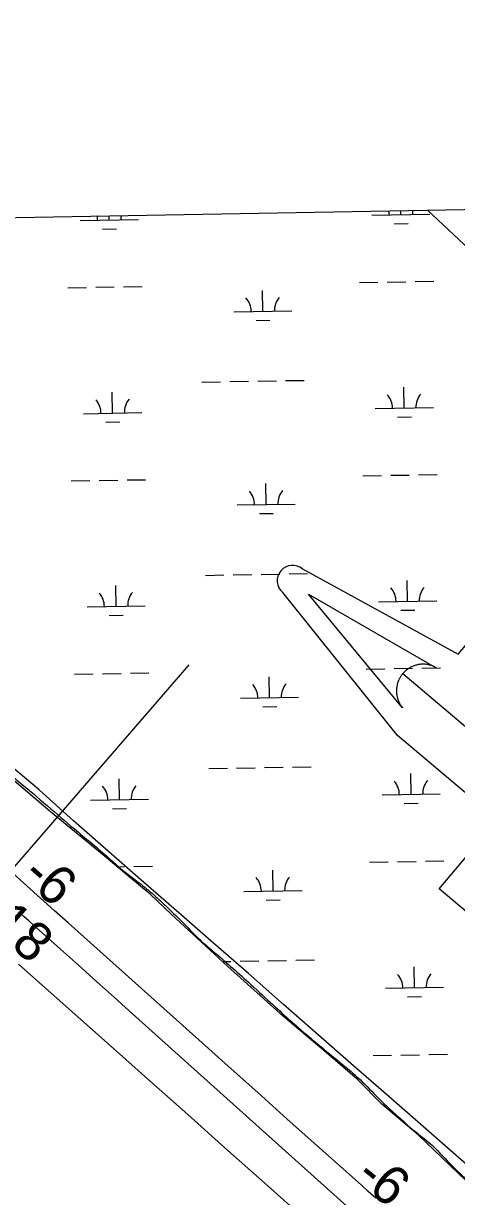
# Model space of a CAD drawing. Extents: x 3903937 to 3942190, y 260677 to 286651.
# Drawn here: x 3920822 to 3921567, y 282738 to 284757 of the extents above; entities that cross this region are included whole.
import ezdxf

# ---------------------------------------------------------------- set-up
doc = ezdxf.new("R2010")
doc.units = 0
for name, color, linetype in [('V-GRID-FRAM', 7, 'Continuous'), ('V-RIVR-EDGE', 7, 'Continuous'), ('V-RIVR-RANG', 7, 'Continuous'), ('V-RRAP-FSHR', 7, 'Continuous'), ('V-TOPO-DPTH', 7, 'Continuous'), ('V-TOPO-MINR', 7, 'Continuous'), ('V-TOPO-WATR-IDEN', 7, 'Continuous'), ('V-UTIL-LINE', 7, 'Continuous'), ('V-WETL-SWMP', 7, 'Continuous')]:
    doc.layers.add(name, color=color, linetype=linetype)

msp = doc.modelspace()

# ---------------------------------------------------------------- linework, layer by layer
at = {"layer": 'V-GRID-FRAM'}
msp.add_lwpolyline([(3907892.2, 284196.1), (3939773.2, 284757.2), (3940101.1, 266577.6), (3908204.3, 266016.2), (3907892.2, 284196.1)], dxfattribs=at)
at = {"layer": 'V-RIVR-EDGE'}
msp.add_spline([(3919714.5, 284404.2), (3919715.5, 284403.3), (3919736, 284384.4), (3919757.9, 284368), (3919770.4, 284359.3), (3919782.2, 284350.2), (3919822.1, 284313.2), (3919849.2, 284289.5), (3919884.3, 284258.8), (3919912.5, 284232.2), (3919935.4, 284211.6), (3919949.6, 284197.3), (3920009, 284148.4), (3920028.1, 284128.6), (3920064.9, 284096.1), (3920093.8, 284072.4), (3920122.3, 284048.6), (3920186.5, 284001.1), (3920222.7, 283970.4), (3920257.7, 283941.1), (3920293.9, 283910.3), (3920323.4, 283886.6), (3920332.8, 283877.9), (3920356, 283854.5), (3920380.7, 283832.5), (3920414.7, 283802.8), (3920444.6, 283775.6), (3920468.9, 283754), (3920517.2, 283706.8), (3920533.9, 283692.5), (3920558.5, 283671.9), (3920586.3, 283648.5), (3920610.6, 283624.8), (3920632.9, 283604.6), (3920645.4, 283594.4), (3920678.4, 283567.2), (3920715.2, 283537.5), (3920739.2, 283517.6), (3920763.1, 283498.1), (3920778.1, 283483.1), (3920795.1, 283467.7), (3920813.8, 283452.3), (3920863.2, 283410.4), (3920909.7, 283370.7), (3920965.7, 283323.5), (3920989.3, 283302.6), (3921021.2, 283277.8), (3921046.6, 283257.2), (3921069.2, 283235.9), (3921098.7, 283207.3), (3921125.4, 283180.1), (3921147.7, 283160.9), (3921209.1, 283106.7), (3921247.3, 283071.8), (3921278.9, 283042.9), (3921304.7, 283020.5), (3921367.5, 282968.2), (3921392.2, 282947.6), (3921417.9, 282922.8), (3921446.7, 282893.8), (3921471.4, 282871.5), (3921487, 282857.5), (3921525.2, 282826.1), (3921561, 282789.4), (3921593.6, 282759.8), (3921622.1, 282735), (3921650.6, 282708.8), (3921660, 282698.7), (3921690.9, 282671.8), (3921719, 282646.7), (3921749.2, 282621.9), (3921775.6, 282600.2), (3921801, 282580.7), (3921817.3, 282566.4), (3921858.7, 282531.5), (3921869.1, 282522.7), (3921893.7, 282500), (3921919.5, 282478.8), (3921950, 282454.3), (3921967.7, 282437.9), (3921992.4, 282415.6), (3922021.6, 282392.5), (3922041.7, 282374.7), (3922065.7, 282352.4), (3922084.1, 282332.8), (3922109.8, 282309.8), (3922130.3, 282288.9), (3922154.2, 282266.9), (3922177.5, 282245.9), (3922199.4, 282224.6), (3922230.3, 282197.1), (3922257.1, 282173.3), (3922291.8, 282142.3), (3922315.7, 282119.9), (3922358.5, 282086.1), (3922387.3, 282058.8), (3922415.4, 282035.4), (3922442.2, 282007.5), (3922468.9, 281981.7), (3922492.9, 281956.2), (3922513.4, 281937.4), (3922530.4, 281921.3), (3922539.1, 281915.4), (3922554.7, 281902.8), (3922565.5, 281893.7), (3922579, 281878.7), (3922600.2, 281862), (3922620.3, 281841.7), (3922637.7, 281822.2), (3922662, 281801.9), (3922678, 281785.9), (3922700.6, 281764.3), (3922730.8, 281737.4), (3922754.8, 281716.1), (3922774.9, 281697.9), (3922798.9, 281676.3)], degree=3, dxfattribs=at)
at = {"layer": 'V-RRAP-FSHR'}
for points in [[(3921510.3, 282857.6), (3921450.7, 282910.2), (3921389.9, 282962.9), (3921329.7, 283015.6), (3921269.6, 283068.4), (3921209.4, 283121.9), (3921149.2, 283173.8), (3921089.7, 283226.5), (3921028.9, 283279.3), (3920968.7, 283331.9), (3920908.4, 283384.5), (3920848.9, 283437.8), (3920787.8, 283489.7)], [(3921691.2, 282699.8), (3921630.9, 282752.4), (3921570.6, 282805), (3921510.3, 282857.6)]]:
    msp.add_lwpolyline(points, dxfattribs=at)
at = {"layer": 'V-TOPO-DPTH'}
for points in [[(3921428.3, 282735.2), (3921415.6, 282746.5), (3921403, 282757.9), (3921326.8, 282825.9), (3921276, 282871.3), (3921225.2, 282916.7), (3921174.5, 282962.1), (3921123.8, 283007.5), (3920898.9, 283209), (3920875.2, 283230.2), (3920851.6, 283251.3), (3920827.9, 283272.5), (3920804.2, 283293.7)], [(3920813.6, 283138.1), (3920977, 282992.6), (3921041, 282935.7), (3921104.9, 282878.8), (3921168.9, 282821.9), (3921232.8, 282764.9), (3921317.3, 282689.8)], [(3920813.6, 283138.1), (3920977, 282992.6), (3921041, 282935.7), (3921104.9, 282878.8), (3921168.9, 282821.9), (3921232.8, 282764.9), (3921317.3, 282689.8)]]:
    msp.add_lwpolyline(points, dxfattribs=at)
at = {"layer": 'V-TOPO-MINR'}
for points in [[(3921428.3, 282735.2), (3921415.6, 282746.5), (3921403, 282757.9), (3921326.8, 282825.9), (3921276, 282871.3), (3921225.2, 282916.7), (3921174.5, 282962.1), (3921123.8, 283007.5), (3920898.9, 283209), (3920875.2, 283230.2), (3920851.6, 283251.3), (3920827.9, 283272.5), (3920804.2, 283293.7)], [(3921384.2, 282716.2), (3921009.9, 283052.5), (3920978.9, 283080.3), (3920947.8, 283108.2), (3920916.7, 283136), (3920885.6, 283163.8), (3920838.9, 283205.4), (3920831.1, 283212.4), (3920823.3, 283219.3), (3920815.6, 283226.2)], [(3921317.3, 282689.8), (3921232.8, 282764.9), (3921168.9, 282821.9), (3921104.9, 282878.8), (3921041, 282935.7), (3920977, 282992.6), (3920813.6, 283138.1)]]:
    msp.add_lwpolyline(points, dxfattribs=at)
at = {"layer": 'V-TOPO-WATR-IDEN'}
msp.add_line((3921474.8, 283638), (3922048.9, 283153.6), dxfattribs=at)
for points in [[(3921302.4, 283818.2), (3921570.3, 283671.5), (3921663.6, 283782.1), (3922151.7, 283370.4), (3922058.3, 283259.7), (3922255.6, 283013.9)], [(3922221.4, 282973.4), (3921937.8, 283133.3), (3921782.3, 283264.4), (3921682.1, 283145.7), (3921537.6, 283267.6), (3921637.8, 283386.4), (3921465.9, 283531.4), (3921268.2, 283777.6)]]:
    msp.add_lwpolyline(points, dxfattribs=at)
msp.add_lwpolyline([(3921474.4, 283579.4), (3921312.5, 283774.9), (3921532.5, 283648.2), (3921528.4, 283650.3), (3921524.3, 283651.9), (3921522.6, 283652.4), (3921521.1, 283652.8), (3921519.3, 283653.2), (3921517.5, 283653.6), (3921515.9, 283653.8), (3921513.7, 283654.1), (3921511.4, 283654.2), (3921510.1, 283654.2), (3921508.4, 283654.2), (3921506.2, 283654.1), (3921504.5, 283653.9), (3921502.7, 283653.7), (3921501.5, 283653.5), (3921500.1, 283653.2), (3921498.6, 283652.8), (3921497.1, 283652.4), (3921495.7, 283652), (3921494.5, 283651.6), (3921492.8, 283651), (3921491.2, 283650.3), (3921489.9, 283649.7), (3921488.4, 283648.9), (3921487.2, 283648.3), (3921486.1, 283647.6), (3921485.2, 283647.1), (3921484, 283646.3), (3921482.7, 283645.4), (3921481.5, 283644.5), (3921480.4, 283643.5), (3921479.3, 283642.6), (3921478.2, 283641.6), (3921477.3, 283640.7), (3921476.1, 283639.5), (3921474.8, 283638), (3921474.4, 283637.5), (3921473.8, 283636.8), (3921473.1, 283635.9), (3921472.5, 283635), (3921471.9, 283634.2), (3921471.4, 283633.4), (3921470.7, 283632.3), (3921470.3, 283631.6), (3921469.7, 283630.6), (3921469.2, 283629.6), (3921468.8, 283628.9), (3921467.9, 283627), (3921467.5, 283626.1), (3921467.2, 283625.4), (3921466.8, 283624.2), (3921466.4, 283623.2), (3921466.1, 283622.1), (3921465.7, 283620.8), (3921465.4, 283619.6), (3921465.2, 283618.6), (3921465, 283617.8), (3921464.8, 283616.7), (3921464.6, 283615.7), (3921464.4, 283614.5), (3921464.3, 283613.3), (3921464.2, 283612.1), (3921464.1, 283610.5), (3921464, 283609.4), (3921464, 283608.2), (3921464, 283607), (3921464.1, 283606), (3921464.1, 283605), (3921464.3, 283603.4), (3921464.3, 283603.3), (3921464.4, 283602.4), (3921464.5, 283601.7), (3921464.7, 283600.7), (3921464.9, 283599.5), (3921465.1, 283598.5), (3921465.3, 283597.6), (3921465.6, 283596.4), (3921465.9, 283595.3), (3921466.2, 283594.5), (3921466.5, 283593.5), (3921467, 283592.2), (3921467.3, 283591.4), (3921467.6, 283590.7), (3921467.8, 283590.2), (3921468.1, 283589.5), (3921468.6, 283588.6), (3921469, 283587.7), (3921469.5, 283586.8), (3921469.9, 283586), (3921470.5, 283584.9), (3921470.9, 283584.3), (3921471.6, 283583.3), (3921472.4, 283582.1), (3921473, 283581.3), (3921473.4, 283580.7), (3921473.9, 283580.1), (3921474.2, 283579.7)], close=True, dxfattribs=at)
msp.add_arc((3921285.3, 283797.9), 26.5, 49.8457, 229.8457, dxfattribs=at)
at = {"layer": 'V-UTIL-LINE'}
for points in [[(3921517.4, 284435.9), (3929017.8, 277413.5), (3932265.6, 273984.1), (3936271.1, 267959.1), (3937259.2, 266527.6)], [(3921106.7, 283653.2), (3918811.9, 280999.2)]]:
    msp.add_lwpolyline(points, dxfattribs=at)
at = {"layer": 'V-WETL-SWMP'}
for p, q in [((3919709.4, 284404.1), (3922056.3, 284445.4)), ((3921471.6, 284427.8), (3921471.5, 284435.1)), ((3920919.8, 284418.1), (3921019.8, 284419.9)), ((3920969.8, 284419), (3920969.6, 284426.3)), ((3921421.6, 284427), (3921521.6, 284428.7)), ((3921459.9, 284412.2), (3921483.9, 284412.6)), ((3920958, 284403.4), (3920982, 284403.8)), ((3921400.2, 284311.1), (3921432.2, 284311.7)), ((3921448.2, 284312), (3921480.2, 284312.5)), ((3921496.2, 284312.8), (3921528.2, 284313.4)), ((3920898.4, 284302.3), (3920930.4, 284302.9)), ((3920946.4, 284303.1), (3920978.4, 284303.7)), ((3920994.4, 284304), (3921026.4, 284304.6)), ((3921234, 284261.8), (3921233.4, 284297.8)), ((3921184, 284260.9), (3921284, 284262.6)), ((3921222.3, 284246.1), (3921246.3, 284246.6)), ((3921129.3, 284139.8), (3921161.3, 284140.4)), ((3921177.3, 284140.7), (3921209.3, 284141.2)), ((3921225.3, 284141.5), (3921257.3, 284142.1)), ((3921273.3, 284142.4), (3921305.3, 284142.9)), ((3921477.5, 284095.2), (3921476.8, 284131.2)), ((3920975.6, 284086.4), (3920975, 284122.4)), ((3920925.6, 284085.5), (3921025.6, 284087.3)), ((3921427.5, 284094.3), (3921527.5, 284096.1)), ((3920963.9, 284070.7), (3920987.9, 284071.2)), ((3921465.7, 284079.6), (3921489.7, 284080)), ((3920904.3, 283969.7), (3920936.3, 283970.2)), ((3920952.3, 283970.5), (3920984.3, 283971.1)), ((3921000.3, 283971.4), (3921032.2, 283971.9)), ((3921406.1, 283978.5), (3921438.1, 283979.1)), ((3921454.1, 283979.4), (3921486.1, 283979.9)), ((3921502.1, 283980.2), (3921534.1, 283980.8)), ((3921239.9, 283929.1), (3921239.2, 283965.1)), ((3921189.9, 283928.3), (3921289.9, 283930)), ((3921228.1, 283913.5), (3921252.1, 283913.9)), ((3921135.2, 283807.2), (3921167.2, 283807.8)), ((3921183.2, 283808.1), (3921215.1, 283808.6)), ((3921231.1, 283808.9), (3921263.1, 283809.5)), ((3921279.1, 283809.7), (3921311.1, 283810.3)), ((3920981.5, 283753.8), (3920980.9, 283789.8)), ((3921483.3, 283762.6), (3921482.7, 283798.6)), ((3920931.5, 283752.9), (3921031.5, 283754.6)), ((3921433.3, 283761.7), (3921533.3, 283763.5)), ((3921471.6, 283747), (3921495.6, 283747.4)), ((3920969.8, 283738.1), (3920993.8, 283738.5)), ((3921412, 283645.9), (3921443.9, 283646.4)), ((3921459.9, 283646.7), (3921491.9, 283647.3)), ((3921507.9, 283647.6), (3921539.9, 283648.1)), ((3920910.1, 283637.1), (3920942.1, 283637.6)), ((3920958.1, 283637.9), (3920990.1, 283638.5)), ((3921006.1, 283638.7), (3921038.1, 283639.3)), ((3921245.7, 283596.5), (3921245.1, 283632.5)), ((3921195.7, 283595.6), (3921295.7, 283597.4)), ((3921234, 283580.9), (3921258, 283581.3)), ((3920868.6, 283400.1), (3920790.3, 283467)), ((3921141, 283474.6), (3921173, 283475.2)), ((3921189, 283475.4), (3921221, 283476)), ((3921237, 283476.3), (3921269, 283476.8)), ((3921285, 283477.1), (3921317, 283477.7)), ((3921489.2, 283430), (3921488.5, 283466)), ((3920987.3, 283421.1), (3920986.7, 283457.1)), ((3920937.3, 283420.3), (3921037.3, 283422)), ((3921439.2, 283429.1), (3921539.2, 283430.8)), ((3920975.6, 283405.5), (3920999.6, 283405.9)), ((3921477.4, 283414.3), (3921501.4, 283414.8)), ((3920957.6, 283327.3), (3920868.6, 283400.1)), ((3921003.3, 283288.6), (3920957.6, 283327.3)), ((3920983.2, 283305.6), (3920996, 283305.8)), ((3921012, 283306.1), (3921044, 283306.7)), ((3921251.6, 283263.9), (3921251, 283299.9)), ((3921417.8, 283313.3), (3921449.8, 283313.8)), ((3921465.8, 283314.1), (3921497.8, 283314.7)), ((3921513.8, 283315), (3921545.8, 283315.5)), ((3921039.9, 283258.4), (3921003.3, 283288.6)), ((3921201.6, 283263), (3921301.6, 283264.8)), ((3921076.6, 283223.1), (3921039.9, 283258.4)), ((3921239.9, 283248.3), (3921263.9, 283248.7)), ((3921173.7, 283134), (3921076.6, 283223.1)), ((3921164.7, 283142.3), (3921178.9, 283142.5)), ((3921194.9, 283142.8), (3921226.9, 283143.4)), ((3921242.9, 283143.7), (3921274.9, 283144.2)), ((3921290.8, 283144.5), (3921322.8, 283145.1)), ((3921269.6, 283048), (3921173.7, 283134)), ((3921495, 283097.3), (3921494.4, 283133.3)), ((3921445, 283096.5), (3921545, 283098.2)), ((3921483.3, 283081.7), (3921507.3, 283082.1)), ((3921342.8, 282986), (3921269.6, 283048)), ((3921396.4, 282940), (3921342.8, 282986)), ((3921423.7, 282980.6), (3921455.7, 282981.2)), ((3921471.7, 282981.5), (3921503.6, 282982)), ((3921519.6, 282982.3), (3921551.6, 282982.9)), ((3921439, 282896.9), (3921396.4, 282940)), ((3921501.2, 282844.2), (3921439, 282896.9)), ((3921583.2, 282765.6), (3921501.2, 282844.2))]:
    msp.add_line(p, q, dxfattribs=at)
for centre, start, end in [((3921416.4, 284427.3), 0.2366, 12.1238), ((3921526.8, 284429.3), 169.8931, 181.7802), ((3920914.5, 284418.5), 0.2366, 12.1244), ((3921025, 284420.5), 169.8925, 181.7802), ((3921178.8, 284261.3), 0.2366, 41.7802), ((3921289.2, 284263.2), 140.2366, 181.7802), ((3920920.4, 284085.9), 0.2366, 41.7802), ((3921030.9, 284087.8), 140.2366, 181.7802), ((3921422.2, 284094.7), 0.2366, 41.7802), ((3921532.7, 284096.7), 140.2366, 181.7802), ((3921184.6, 283928.6), 0.2366, 41.7802), ((3921295.1, 283930.6), 140.2366, 181.7802), ((3921428.1, 283762.1), 0.2366, 41.7802), ((3921538.5, 283764), 140.2366, 181.7802), ((3920926.2, 283753.3), 0.2366, 41.7802), ((3921036.7, 283755.2), 140.2366, 181.7802), ((3921190.5, 283596), 0.2366, 41.7802), ((3921301, 283598), 140.2366, 181.7802), ((3920932.1, 283420.6), 0.2366, 41.7802), ((3921042.6, 283422.6), 140.2366, 181.7802), ((3921433.9, 283429.5), 0.2366, 41.7802), ((3921544.4, 283431.4), 140.2366, 181.7802), ((3921196.3, 283263.4), 0.2366, 41.7802), ((3921306.8, 283265.3), 140.2366, 181.7802), ((3921439.8, 283096.8), 0.2366, 41.7802), ((3921550.3, 283098.8), 140.2366, 181.7802)]:
    msp.add_arc(centre, 35.2, start, end, dxfattribs=at)

# ---------------------------------------------------------------- texts
at = {"layer": 'V-RIVR-RANG'}
for s, rotation, p in [('-6', 318.4983, (3920816.5, 283286.3)), ('-18', 318.7834, (3920738.5, 283221.4)), ('-6', 321.1083, (3921390.2, 282766.6))]:
    msp.add_text(s, height=67, rotation=rotation, dxfattribs=at).set_placement(p)

doc.saveas('drawing.dxf')
